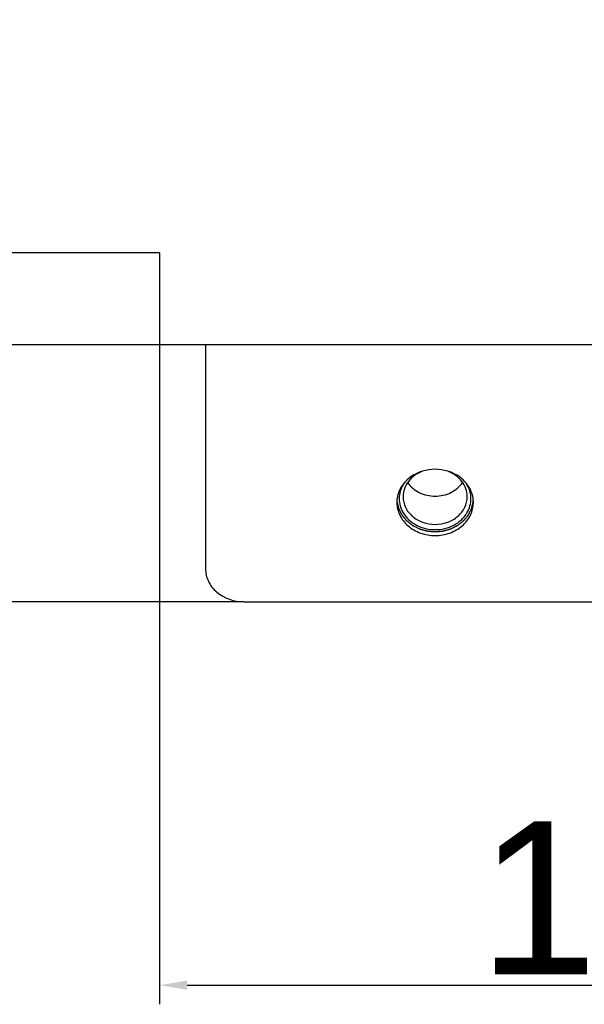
# Model space of a CAD drawing. Header units: millimetres. Extents: x 1117 to 38156, y -1945 to 7303.
# Tile 353 of 656: x 16417 to 16490, y 627 to 756. Entities that reach past the tile are written whole.
import ezdxf

# ---------------------------------------------------------------- set-up
doc = ezdxf.new("R2010")
doc.units = ezdxf.units.MM
doc.styles.get("Standard").update_dxf_attribs({"font": 'arial.ttf'})
doc.dimstyles.new('DIMSTYLE_1', dxfattribs={"dimtxt": 4.2, "dimasz": 3.6, "dimexe": 2.5, "dimexo": 0, "dimgap": 1.05, "dimtad": 1, "dimdsep": 46, "dimtxsty": 'Standard', "dimblk": '_FILLED', "dimblk1": '_FILLED', "dimblk2": '_FILLED', "dimcen": 0.09, "dimazin": 2, "dimtp": 0.01, "dimtm": 0.01, "dimtfac": 1, "dimtofl": 0, "dimtmove": 0, "dimatfit": 3, "dimldrblk": '_FILLED', "dimfxl": 0, "dimtolj": 1, "dimarcsym": 0})

# ---------------------------------------------------------------- blocks, each defined once
blk = doc.blocks.new('_FILLED')
at = {"color": 0, "linetype": 'ByBlock'}
blk.add_solid([(0, 0), (-1, 0.167), (-1, -0.167)], dxfattribs=at)
blk = doc.blocks.new('*D93')
at = {"color": 0, "linetype": 'Continuous', "lineweight": -2}
for p, q in [((16332.46, 1623.41), (16216.72, 1623.41)), ((16219.22, 1619.81), (16219.22, 683.37)), ((16445.96, 679.77), (16216.72, 679.77))]:
    blk.add_line(p, q, dxfattribs=at)
at = {"layer": 'Defpoints', "color": 0, "linetype": 'Continuous'}
for p in [(16332.46, 1623.41), (16219.22, 679.77), (16445.96, 679.77)]:
    blk.add_point(p, dxfattribs=at)
at = {"color": 0, "linetype": 'Continuous', "lineweight": -2, "xscale": 3.6, "yscale": 3.6, "zscale": 3.6}
for p, rotation in [((16219.22, 1623.41), 90), ((16219.22, 679.77), 270)]:
    blk.add_blockref('_FILLED', p, dxfattribs=dict(at, rotation=rotation))
at = {"color": 0, "linetype": 'Continuous', "insert": (16207.95, 1151.59), "char_height": 20, "attachment_point": 5, "rotation": 90}
blk.add_mtext('\\A1;943.64', dxfattribs=at)
blk = doc.blocks.new('*D77')
at = {"color": 0, "linetype": 'Continuous', "lineweight": -2}
for p, q in [((16434.96, 725.41), (16434.96, 627.14)), ((16564.96, 725.41), (16564.96, 627.14)), ((16438.56, 629.64), (16561.36, 629.64))]:
    blk.add_line(p, q, dxfattribs=at)
at = {"layer": 'Defpoints', "color": 0, "linetype": 'Continuous'}
for p in [(16434.96, 725.41), (16564.96, 725.41), (16564.96, 629.64)]:
    blk.add_point(p, dxfattribs=at)
at = {"color": 0, "linetype": 'Continuous', "lineweight": -2, "xscale": 3.6, "yscale": 3.6, "zscale": 3.6, "rotation": 180}
blk.add_blockref('_FILLED', (16434.96, 629.64), dxfattribs=at)
at = {"color": 0, "linetype": 'Continuous', "lineweight": -2, "xscale": 3.6, "yscale": 3.6, "zscale": 3.6}
blk.add_blockref('_FILLED', (16564.96, 629.64), dxfattribs=at)
at = {"color": 0, "linetype": 'Continuous', "insert": (16499.96, 640.91), "char_height": 20, "attachment_point": 5}
blk.add_mtext('\\A1;130', dxfattribs=at)
blk = doc.blocks.new('*D78')
at = {"color": 0, "linetype": 'Continuous', "lineweight": -2}
for p, q in [((16399.96, 1622.41), (16262.29, 1622.41)), ((16264.79, 1618.81), (16264.79, 729.01)), ((16434.96, 725.41), (16262.29, 725.41))]:
    blk.add_line(p, q, dxfattribs=at)
at = {"layer": 'Defpoints', "color": 0, "linetype": 'Continuous'}
for p in [(16399.96, 1622.41), (16264.79, 725.41), (16434.96, 725.41)]:
    blk.add_point(p, dxfattribs=at)
at = {"color": 0, "linetype": 'Continuous', "lineweight": -2, "xscale": 3.6, "yscale": 3.6, "zscale": 3.6}
for p, rotation in [((16264.79, 1622.41), 90), ((16264.79, 725.41), 270)]:
    blk.add_blockref('_FILLED', p, dxfattribs=dict(at, rotation=rotation))
at = {"color": 0, "linetype": 'Continuous', "insert": (16253.53, 1173.91), "char_height": 20, "width": 44.2156, "attachment_point": 5, "rotation": 90}
blk.add_mtext('\\A1;885', dxfattribs=at)

msp = doc.modelspace()

# ---------------------------------------------------------------- linework, layer by layer
at = {"color": 7, "linetype": 'Continuous'}
for p, q in [((16332.461, 713.413), (16667.461, 713.413)), ((16440.961, 713.413), (16440.961, 684.102)), ((16445.961, 679.772), (16555.961, 679.772))]:
    msp.add_line(p, q, dxfattribs=at)
for centre, start, end in [((16469.721, 692.761), 172.28541, 179.98195), ((16472.2, 692.761), 0.01805, 7.71459)]:
    msp.add_arc(centre, 3.761, start, end, dxfattribs=at)
for points, knots in [([(16469.316, 696.851), (16468.472, 696.597), (16466.922, 695.704), (16466.104, 694.075), (16465.995, 693.266)], [0, 0, 0, 0, 0.5189939, 1, 1, 1, 1]), ([(16469.316, 696.848), (16468.949, 696.712), (16468.258, 696.35), (16467.43, 695.558), (16466.896, 694.585), (16466.773, 693.865), (16466.773, 693.512)], [0, 0, 0, 0, 0.2641887, 0.5181452, 0.7621534, 1, 1, 1, 1]), ([(16475.149, 693.512), (16475.149, 693.865), (16475.025, 694.585), (16474.491, 695.558), (16473.663, 696.35), (16472.973, 696.712), (16472.605, 696.848)], [0, 0, 0, 0, 0.2378466, 0.4818548, 0.7358113, 1, 1, 1, 1]), ([(16475.927, 693.266), (16475.817, 694.075), (16474.999, 695.704), (16473.449, 696.597), (16472.606, 696.851)], [0, 0, 0, 0, 0.4810061, 1, 1, 1, 1]), ([(16467.364, 695.355), (16467.743, 694.805), (16468.858, 693.887), (16470.253, 693.585), (16470.961, 693.585)], [0, 0, 0, 0, 0.4857463, 1, 1, 1, 1]), ([(16470.961, 693.585), (16471.668, 693.585), (16473.063, 693.887), (16474.179, 694.805), (16474.558, 695.355)], [0, 0, 0, 0, 0.5142537, 1, 1, 1, 1]), ([(16466.794, 695.123), (16466.626, 694.841), (16466.363, 694.237), (16466.228, 693.262), (16466.363, 692.288), (16466.626, 691.683), (16466.794, 691.402)], [0, 0, 0, 0, 0.2522015, 0.5, 0.7477985, 1, 1, 1, 1]), ([(16475.127, 691.402), (16475.295, 691.683), (16475.558, 692.288), (16475.694, 693.262), (16475.558, 694.237), (16475.295, 694.841), (16475.127, 695.123)], [0, 0, 0, 0, 0.2522015, 0.5, 0.7477985, 1, 1, 1, 1]), ([(16465.961, 692.762), (16465.961, 692.196), (16466.236, 691.023), (16467.374, 689.587), (16469.032, 688.648), (16470.961, 688.323), (16472.889, 688.648), (16474.547, 689.587), (16475.685, 691.023), (16475.961, 692.196), (16475.961, 692.762)], [0, 0, 0, 0, 0.1166146, 0.2383005, 0.3668364, 0.5, 0.6331636, 0.7616995, 0.8833854, 1, 1, 1, 1]), ([(16465.978, 692.897), (16465.993, 692.832), (16466.021, 692.703), (16466.057, 692.541), (16466.086, 692.411), (16466.107, 692.314), (16466.125, 692.233), (16466.14, 692.168), (16466.15, 692.119), (16466.159, 692.079), (16466.167, 692.046), (16466.17, 692.028), (16466.173, 692.016), (16466.175, 692.008), (16466.18, 691.998), (16466.185, 691.987), (16466.197, 691.963), (16466.221, 691.913), (16466.259, 691.836), (16466.304, 691.743), (16466.35, 691.651), (16466.395, 691.558), (16466.44, 691.465), (16466.478, 691.388), (16466.508, 691.326), (16466.531, 691.28), (16466.55, 691.241), (16466.565, 691.21), (16466.574, 691.191), (16466.582, 691.175), (16466.589, 691.16), (16466.604, 691.143), (16466.62, 691.122), (16466.643, 691.095), (16466.67, 691.061), (16466.715, 691.006), (16466.771, 690.937), (16466.86, 690.827), (16466.949, 690.718), (16467.027, 690.622), (16467.072, 690.567), (16467.105, 690.526), (16467.139, 690.484), (16467.167, 690.45), (16467.186, 690.426), (16467.196, 690.414), (16467.201, 690.407), (16467.209, 690.402), (16467.217, 690.395), (16467.232, 690.383), (16467.25, 690.369), (16467.271, 690.352), (16467.299, 690.329), (16467.349, 690.289), (16467.421, 690.233), (16467.506, 690.164), (16467.591, 690.096), (16467.677, 690.028), (16467.762, 689.96), (16467.834, 689.903), (16467.883, 689.863), (16467.912, 689.84), (16467.933, 689.823), (16467.951, 689.809), (16467.965, 689.798), (16467.974, 689.791), (16467.981, 689.785), (16467.99, 689.781), (16468.004, 689.773), (16468.033, 689.758), (16468.075, 689.737), (16468.125, 689.711), (16468.175, 689.686), (16468.242, 689.652), (16468.359, 689.592), (16468.493, 689.524), (16468.626, 689.456), (16468.71, 689.414), (16468.776, 689.38), (16468.818, 689.359), (16468.852, 689.341), (16468.877, 689.329), (16468.897, 689.317), (16468.916, 689.313), (16468.934, 689.308), (16468.956, 689.301), (16468.992, 689.291), (16469.038, 689.278), (16469.092, 689.262), (16469.164, 689.241), (16469.255, 689.215), (16469.363, 689.184), (16469.472, 689.153), (16469.58, 689.122), (16469.671, 689.096), (16469.743, 689.075), (16469.797, 689.059), (16469.838, 689.048), (16469.865, 689.04), (16469.879, 689.036), (16469.89, 689.032), (16469.9, 689.032), (16469.914, 689.03), (16469.936, 689.028), (16469.975, 689.025), (16470.024, 689.02), (16470.083, 689.015), (16470.161, 689.007), (16470.258, 688.998), (16470.375, 688.987), (16470.531, 688.973), (16470.726, 688.954), (16470.883, 688.94), (16470.961, 688.932)], [0, 0, 0, 0, 0.03125, 0.0625, 0.078125, 0.09375, 0.109375, 0.1171875, 0.125, 0.1328125, 0.1367188, 0.140625, 0.1416016, 0.1425781, 0.1445312, 0.1464844, 0.1484375, 0.15625, 0.171875, 0.1875, 0.203125, 0.21875, 0.234375, 0.25, 0.2578125, 0.265625, 0.2734375, 0.2773438, 0.28125, 0.2832031, 0.2851562, 0.2890625, 0.2929688, 0.296875, 0.3046875, 0.3125, 0.328125, 0.34375, 0.375, 0.390625, 0.3984375, 0.40625, 0.4140625, 0.421875, 0.4257812, 0.4277344, 0.4287109, 0.4296875, 0.4316406, 0.4335938, 0.4375, 0.4414062, 0.4453125, 0.453125, 0.46875, 0.484375, 0.5, 0.515625, 0.53125, 0.546875, 0.5546875, 0.5585938, 0.5625, 0.5664062, 0.5683594, 0.5703125, 0.5712891, 0.5722656, 0.5742188, 0.578125, 0.5859375, 0.59375, 0.6015625, 0.609375, 0.625, 0.65625, 0.671875, 0.6875, 0.6953125, 0.703125, 0.7070312, 0.7109375, 0.7148438, 0.7167969, 0.71875, 0.7226562, 0.7265625, 0.734375, 0.7421875, 0.75, 0.765625, 0.78125, 0.796875, 0.8125, 0.828125, 0.8359375, 0.84375, 0.8515625, 0.8535156, 0.8554688, 0.8574219, 0.8583984, 0.859375, 0.8632812, 0.8671875, 0.875, 0.8828125, 0.890625, 0.90625, 0.921875, 0.9375, 0.96875, 1, 1, 1, 1]), ([(16466.773, 693.512), (16466.773, 693.038), (16467.003, 692.055), (16467.957, 690.853), (16469.344, 690.066), (16470.419, 689.885), (16470.961, 689.885)], [0, 0, 0, 0, 0.2332174, 0.4765996, 0.7336729, 1, 1, 1, 1]), ([(16470.961, 689.885), (16471.503, 689.885), (16472.577, 690.066), (16473.964, 690.853), (16474.918, 692.055), (16475.149, 693.038), (16475.149, 693.512)], [0, 0, 0, 0, 0.2663271, 0.5234004, 0.7667826, 1, 1, 1, 1]), ([(16470.961, 688.932), (16471.036, 688.939), (16471.188, 688.953), (16471.378, 688.97), (16471.529, 688.984), (16471.643, 688.994), (16471.738, 689.003), (16471.813, 689.01), (16471.87, 689.015), (16471.918, 689.019), (16471.956, 689.023), (16471.979, 689.025), (16471.998, 689.026), (16472.012, 689.03), (16472.026, 689.034), (16472.053, 689.042), (16472.095, 689.054), (16472.15, 689.069), (16472.224, 689.09), (16472.316, 689.116), (16472.426, 689.147), (16472.537, 689.179), (16472.647, 689.21), (16472.739, 689.236), (16472.813, 689.257), (16472.868, 689.273), (16472.914, 689.286), (16472.951, 689.296), (16472.974, 689.302), (16472.992, 689.308), (16473.011, 689.312), (16473.032, 689.324), (16473.057, 689.336), (16473.09, 689.353), (16473.132, 689.374), (16473.199, 689.408), (16473.283, 689.451), (16473.416, 689.518), (16473.55, 689.586), (16473.667, 689.645), (16473.734, 689.679), (16473.784, 689.705), (16473.835, 689.73), (16473.876, 689.751), (16473.906, 689.766), (16473.92, 689.773), (16473.929, 689.777), (16473.935, 689.783), (16473.945, 689.79), (16473.959, 689.802), (16473.977, 689.816), (16473.998, 689.833), (16474.027, 689.856), (16474.077, 689.895), (16474.148, 689.952), (16474.234, 690.02), (16474.319, 690.088), (16474.405, 690.156), (16474.491, 690.224), (16474.562, 690.281), (16474.612, 690.32), (16474.641, 690.343), (16474.662, 690.36), (16474.68, 690.374), (16474.694, 690.385), (16474.703, 690.393), (16474.711, 690.398), (16474.716, 690.405), (16474.726, 690.417), (16474.746, 690.441), (16474.774, 690.475), (16474.807, 690.516), (16474.841, 690.557), (16474.885, 690.612), (16474.964, 690.708), (16475.053, 690.817), (16475.143, 690.927), (16475.199, 690.995), (16475.244, 691.05), (16475.272, 691.084), (16475.294, 691.112), (16475.311, 691.132), (16475.326, 691.149), (16475.332, 691.165), (16475.34, 691.18), (16475.349, 691.199), (16475.364, 691.229), (16475.383, 691.267), (16475.406, 691.312), (16475.436, 691.373), (16475.473, 691.449), (16475.518, 691.54), (16475.563, 691.631), (16475.608, 691.722), (16475.653, 691.813), (16475.691, 691.889), (16475.715, 691.938), (16475.727, 691.961), (16475.732, 691.972), (16475.737, 691.981), (16475.739, 691.99), (16475.742, 692.002), (16475.746, 692.021), (16475.753, 692.055), (16475.763, 692.096), (16475.774, 692.146), (16475.789, 692.213), (16475.808, 692.297), (16475.83, 692.397), (16475.86, 692.53), (16475.898, 692.697), (16475.928, 692.83), (16475.943, 692.897)], [0, 0, 0, 0, 0.03125, 0.0625, 0.078125, 0.09375, 0.109375, 0.1171875, 0.125, 0.1328125, 0.1367188, 0.140625, 0.1425781, 0.1445312, 0.1464844, 0.1484375, 0.15625, 0.1640625, 0.171875, 0.1875, 0.203125, 0.21875, 0.234375, 0.25, 0.2578125, 0.265625, 0.2734375, 0.2773438, 0.28125, 0.2832031, 0.2851562, 0.2890625, 0.2929688, 0.296875, 0.3046875, 0.3125, 0.328125, 0.34375, 0.375, 0.390625, 0.3984375, 0.40625, 0.4140625, 0.421875, 0.4257812, 0.4277344, 0.4287109, 0.4296875, 0.4316406, 0.4335938, 0.4375, 0.4414062, 0.4453125, 0.453125, 0.46875, 0.484375, 0.5, 0.515625, 0.53125, 0.546875, 0.5546875, 0.5585938, 0.5625, 0.5664062, 0.5683594, 0.5703125, 0.5712891, 0.5722656, 0.5742188, 0.578125, 0.5859375, 0.59375, 0.6015625, 0.609375, 0.625, 0.65625, 0.671875, 0.6875, 0.6953125, 0.703125, 0.7070312, 0.7109375, 0.7148438, 0.7167969, 0.71875, 0.7226562, 0.7265625, 0.734375, 0.7421875, 0.75, 0.765625, 0.78125, 0.796875, 0.8125, 0.828125, 0.84375, 0.8515625, 0.8535156, 0.8554688, 0.8574219, 0.8583984, 0.859375, 0.8632812, 0.8671875, 0.875, 0.8828125, 0.890625, 0.90625, 0.921875, 0.9375, 0.96875, 1, 1, 1, 1]), ([(16466.794, 691.402), (16466.993, 691.067), (16467.505, 690.444), (16468.852, 689.501), (16470.124, 689.202), (16470.961, 689.202)], [0, 0, 0, 0, 0.2386086, 0.4866851, 1, 1, 1, 1]), ([(16470.961, 689.202), (16471.798, 689.202), (16473.069, 689.501), (16474.416, 690.444), (16474.928, 691.067), (16475.127, 691.402)], [0, 0, 0, 0, 0.5133149, 0.7613914, 1, 1, 1, 1]), ([(16440.961, 684.102), (16440.961, 683.535), (16441.238, 682.362), (16442.763, 680.423), (16444.709, 679.772), (16445.961, 679.772)], [0, 0, 0, 0, 0.2351462, 0.4805285, 1, 1, 1, 1])]:
    msp.add_open_spline(points, degree=3, knots=knots, dxfattribs=at)
for points in [[(16470.961, 697.092), (16470.406, 697.092), (16469.846, 697.011), (16469.316, 696.851)], [(16472.606, 696.851), (16472.075, 697.011), (16471.515, 697.092), (16470.961, 697.092)]]:
    msp.add_open_spline(points, degree=3, dxfattribs=at)

# ---------------------------------------------------------------- dimensions: what is measured, and where the dimension line sits
at = {"linetype": 'Continuous'}
dim = msp.add_linear_dim(base=(16219.215, 679.772), p1=(16332.461, 1623.413), p2=(16445.961, 679.772), angle=90, dimstyle='DIMSTYLE_1', override={"dimtxt": 20}, dxfattribs=at)
dim.commit()
dim.dimension.update_dxf_attribs({"geometry": '*D93', "text_midpoint": (16207.947, 1151.592)})
dim = msp.add_linear_dim(base=(16264.792, 725.413), p1=(16399.961, 1622.413), p2=(16434.961, 725.413), angle=90, text='885', dimstyle='DIMSTYLE_1', override={"dimtxt": 20}, dxfattribs=at)
dim.commit()
dim.dimension.update_dxf_attribs({"geometry": '*D78', "text_midpoint": (16253.53, 1173.913)})
dim = msp.add_linear_dim(base=(16564.961, 629.643), p1=(16434.961, 725.413), p2=(16564.961, 725.413), dimstyle='DIMSTYLE_1', override={"dimtxt": 20}, dxfattribs=at)
dim.commit()
dim.dimension.update_dxf_attribs({"geometry": '*D77', "text_midpoint": (16499.961, 640.911)})

doc.saveas('drawing.dxf')
